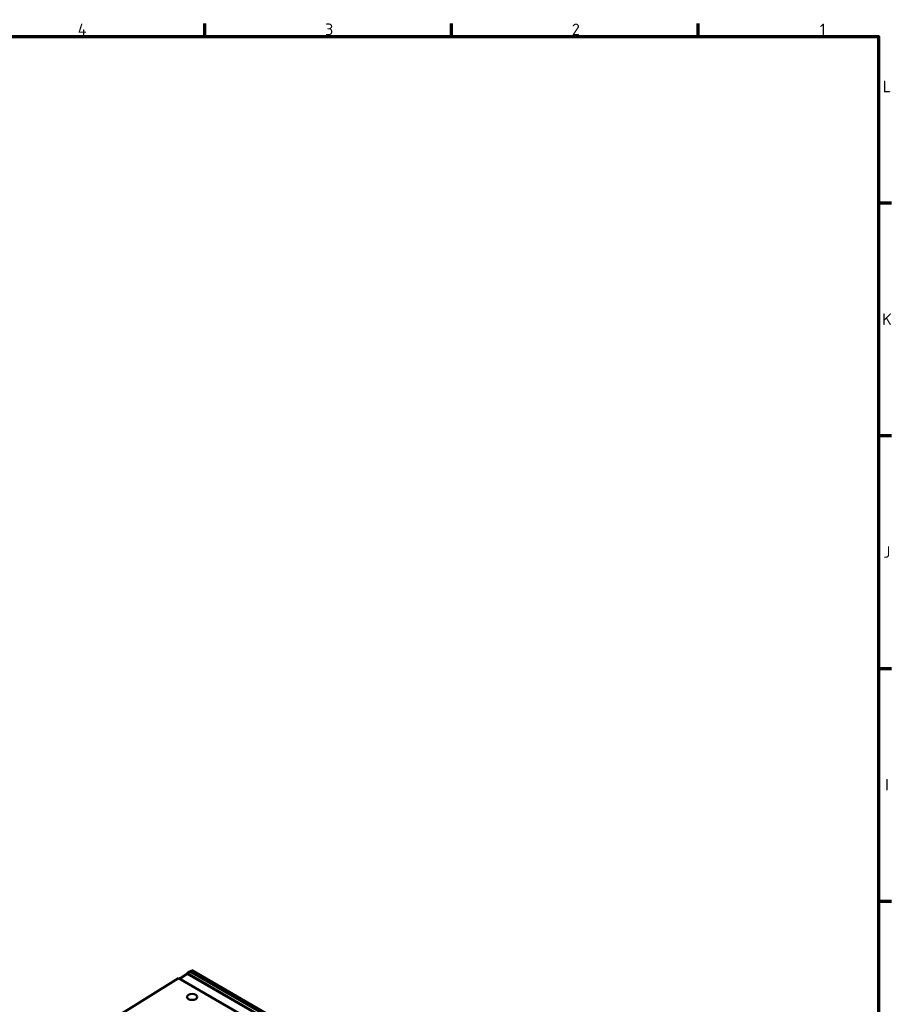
# Model space of a CAD drawing. Header units: millimetres. Extents: x 0 to 4686, y -120 to 1682.
# Tile 557 of 558: x 1821 to 2346, y 1059 to 1652. Entities that reach past the tile are written whole.
import ezdxf

# ---------------------------------------------------------------- set-up
doc = ezdxf.new("R2010")
doc.units = ezdxf.units.MM
doc.header["$LTSCALE"] = 2
doc.layers.get('0').update_dxf_attribs({"lineweight": 25})
doc.layers.add('Rahmen (ISO)', color=7, linetype='Continuous', lineweight=70)
doc.layers.add('Sichtbar (ISO)', color=7, linetype='Continuous', lineweight=50)
doc.styles.add('Notiztext (DIN)', font='isocpeur.ttf')

# ---------------------------------------------------------------- blocks, each defined once
blk = doc.blocks.new('Ränder Vorgaberahmen')
at = {"layer": 'Rahmen (ISO)'}
for p, q in [((966.06, 821), (966.06, 824.9)), ((1040.37, 821), (1040.37, 824.9)), ((1114.69, 821), (1114.69, 824.9)), ((1169, 770.92), (1172.9, 770.92)), ((1169, 700.83), (1172.9, 700.83)), ((1169, 630.75), (1172.9, 630.75)), ((1169, 560.67), (1172.9, 560.67))]:
    blk.add_line(p, q, dxfattribs=at)
at = {"layer": 'Rahmen (ISO)', "flags": 128}
blk.add_lwpolyline([(20, 20), (20, 821), (1169, 821), (1169, 20), (20, 20)], dxfattribs=at)
at = {"layer": 'Rahmen (ISO)', "char_height": 3.5, "attachment_point": 7, "style": 'Notiztext (DIN)'}
for s, insert in [('4', (927.81, 821.4)), ('3', (1002.3, 821.4)), ('2', (1076.61, 821.4)), ('1', (1151.27, 821.4)), ('L', (1170.23, 804.21)), ('K', (1170.05, 734.13)), ('J', (1170.4, 664.04)), ('I', (1170.93, 593.96))]:
    blk.add_mtext(s, dxfattribs=dict(at, insert=insert))

msp = doc.modelspace()

# ---------------------------------------------------------------- linework, layer by layer
at = {"layer": 'Sichtbar (ISO)'}
for p, q in [((1924.253, 1079.6627), (1923.1216, 1079.0095)), ((2100.8882, 977.6822), (1924.253, 1079.6627)), ((1925.3207, 1079.1197), (1925.2571, 1079.083)), ((1926.0278, 1078.7115), (1925.3207, 1079.1197)), ((1875.687, 1049.7307), (1916.291, 1074.8699)), ((2249.7339, 882.3561), (1916.291, 1074.8699)), ((1921.5571, 1077.6369), (1916.8671, 1074.5372)), ((1923.1216, 1079.0095), (1921.4156, 1077.882)), ((1921.4156, 1077.882), (1921.4156, 1077.5433)), ((2097.9273, 975.9728), (1921.4156, 1077.882)), ((2097.7858, 975.8911), (1921.5571, 1077.6369)), ((2099.7568, 977.029), (1923.1216, 1079.0095)), ((2099.7568, 977.029), (1923.1216, 1079.0095)), ((1926.0278, 1078.7115), (1925.9642, 1078.6747)), ((1926.0278, 1078.638), (1926.0278, 1078.7115)), ((1927.1592, 1078.0583), (1927.0956, 1078.0216)), ((1927.8663, 1077.65), (1927.1592, 1078.0583)), ((1927.8663, 1077.65), (1927.8027, 1077.6133)), ((1927.8663, 1077.5766), (1927.8663, 1077.65)), ((1928.9977, 1076.9968), (1928.934, 1076.9601)), ((1929.7048, 1076.5886), (1928.9977, 1076.9968)), ((1929.7048, 1076.5886), (1929.6411, 1076.5519)), ((1929.7048, 1076.5151), (1929.7048, 1076.5886)), ((1930.8362, 1075.9354), (1930.7725, 1075.8987)), ((1931.5433, 1075.5272), (1930.8362, 1075.9354)), ((1931.5433, 1075.5272), (1931.4796, 1075.4904)), ((1931.5433, 1075.4537), (1931.5433, 1075.5272)), ((1932.6746, 1074.874), (1932.611, 1074.8372)), ((1933.3817, 1074.4657), (1932.6746, 1074.874)), ((1933.3817, 1074.4657), (1933.3181, 1074.429)), ((1933.3817, 1074.3922), (1933.3817, 1074.4657)), ((1934.5131, 1073.8125), (1934.4495, 1073.7758)), ((1935.2202, 1073.4043), (1934.5131, 1073.8125)), ((1935.2202, 1073.4043), (1935.1566, 1073.3675)), ((1935.2202, 1073.3308), (1935.2202, 1073.4043)), ((1936.3516, 1072.7511), (1936.2879, 1072.7143)), ((1937.0587, 1072.3428), (1936.3516, 1072.7511)), ((1937.0587, 1072.3428), (1936.9951, 1072.3061)), ((1937.0587, 1072.2693), (1937.0587, 1072.3428)), ((1938.1901, 1071.6896), (1938.1264, 1071.6529)), ((1938.8972, 1071.2814), (1938.1901, 1071.6896)), ((1938.8972, 1071.2814), (1938.8335, 1071.2446)), ((1938.8972, 1071.2079), (1938.8972, 1071.2814)), ((1940.0285, 1070.6282), (1939.9649, 1070.5914)), ((1940.7356, 1070.2199), (1940.0285, 1070.6282)), ((1940.7356, 1070.2199), (1940.672, 1070.1832)), ((1940.7356, 1070.1464), (1940.7356, 1070.2199)), ((1941.867, 1069.5667), (1941.8034, 1069.53)), ((1942.5741, 1069.1585), (1941.867, 1069.5667)), ((1942.5741, 1069.1585), (1942.5105, 1069.1217)), ((1942.5741, 1069.085), (1942.5741, 1069.1585))]:
    msp.add_line(p, q, dxfattribs=at)
msp.add_ellipse((1924.4651, 1063.6185), major_axis=(3.1, 0), ratio=0.57735027, dxfattribs=at)

# ---------------------------------------------------------------- block references
at = {"xscale": 2, "yscale": 2, "zscale": 2}
msp.add_blockref('Ränder Vorgaberahmen', (0, 0), dxfattribs=at)

doc.saveas('drawing.dxf')
